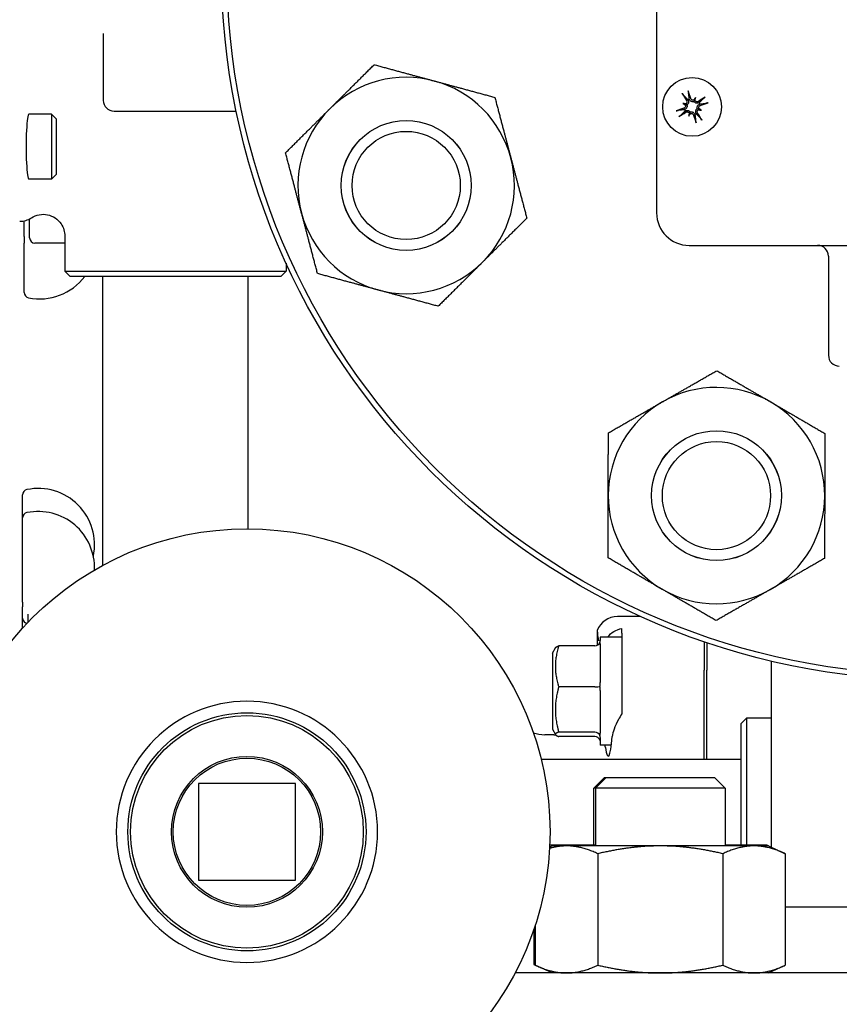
# Model space of a CAD drawing. Header units: inches. Extents: x 24 to 1128, y -69 to 748.
# Tile 349 of 656: x 467.87 to 472.6, y 683.35 to 689.04. Entities that reach past the tile are written whole.
import ezdxf

# ---------------------------------------------------------------- set-up
doc = ezdxf.new("R2010")
doc.units = ezdxf.units.IN
doc.header["$LTSCALE"] = 32
doc.header["$MEASUREMENT"] = 0
doc.layers.add('Dimension (ANSI)', color=7, linetype='Continuous', lineweight=25)
doc.layers.add('Visible (ANSI)', color=7, linetype='Continuous', lineweight=30)
doc.styles.add('Note Text (ANSI)', font='tahoma.ttf')
doc.dimstyles.new('SB Fraction-16 (ANSI)', dxfattribs={"dimscale": 32, "dimtxt": 0.125, "dimasz": 0.098425, "dimexe": 0.125, "dimexo": 0.0625, "dimgap": 0.031496, "dimtad": 0, "dimtih": 1, "dimtoh": 1, "dimdec": 4, "dimrnd": 1e-08, "dimzin": 0, "dimdsep": 46, "dimlunit": 5, "dimtxsty": 'Note Text (ANSI)', "dimcen": 0.09, "dimdle": 0.393701, "dimclrd": 256, "dimclre": 256, "dimclrt": 256, "dimadec": 0, "dimazin": 3, "dimtfac": 0.96, "dimtofl": 0, "dimtmove": 0, "dimatfit": 3, "dimfxl": 1, "dimfrac": 2, "dimtolj": 1, "dimtzin": 12, "dimlwd": -1, "dimlwe": -1, "dimarcsym": 0})

# ---------------------------------------------------------------- blocks, each defined once
blk = doc.blocks.new('*D18')
at = {"layer": 'Defpoints', "color": 0, "transparency": 16777216}
for p in [(480.2806, 692.6685), (328.4743, 544.6685), (480.2806, 544.6685)]:
    blk.add_point(p, dxfattribs=at)
at = {"layer": 'Dimension (ANSI)', "transparency": 16777216}
for p, q in [((478.2806, 692.6685), (324.4743, 692.6685)), ((328.4743, 689.5189), (328.4743, 626.7677)), ((328.4743, 547.8181), (328.4743, 620.5693)), ((478.2806, 544.6685), (324.4743, 544.6685))]:
    blk.add_line(p, q, dxfattribs=at)
for points in [[(327.9494, 689.5189), (328.9993, 689.5189), (328.4743, 692.6685)], [(327.9494, 547.8181), (328.9993, 547.8181), (328.4743, 544.6685)]]:
    blk.add_solid(points, dxfattribs=at)
at = {"layer": 'Dimension (ANSI)', "transparency": 16777216, "insert": (324.3723, 625.7599), "char_height": 4, "attachment_point": 1, "style": 'Note Text (ANSI)'}
blk.add_mtext('\\A1;148', dxfattribs=at)

msp = doc.modelspace()

# ---------------------------------------------------------------- linework, layer by layer
at = {"layer": 'Visible (ANSI)'}
for p, q in [((471.54627, 690.77279), (471.54627, 687.92279)), ((468.35127, 688.9594), (468.35127, 688.57279)), ((471.69758, 688.55443), (471.70898, 688.55038)), ((471.70898, 688.55038), (471.72159, 688.54591)), ((471.76658, 688.57779), (471.7621, 688.56518)), ((471.77062, 688.58919), (471.76658, 688.57779)), ((468.05245, 688.49279), (467.92269, 688.49279)), ((468.05245, 688.49279), (468.05245, 688.11779)), ((468.08127, 688.46397), (468.05245, 688.49279)), ((468.41377, 688.51029), (469.11969, 688.51029)), ((471.73234, 688.48139), (471.73639, 688.49279)), ((471.73639, 688.49279), (471.74087, 688.5054)), ((471.79398, 688.5202), (471.78137, 688.52468)), ((471.80538, 688.51615), (471.79398, 688.5202)), ((468.08127, 688.14661), (468.08127, 688.46397)), ((468.08127, 688.14661), (468.05245, 688.11779)), ((468.05245, 688.11779), (467.92269, 688.11779)), ((467.89502, 687.78584), (467.89502, 687.87672)), ((467.92627, 687.77904), (467.92627, 687.8878)), ((467.89502, 687.78584), (467.89502, 687.74727)), ((468.13002, 687.78805), (468.13002, 687.58654)), ((467.89502, 687.46322), (467.89502, 687.74727)), ((468.13002, 687.74779), (467.95752, 687.74779)), ((471.73377, 687.73529), (474.58377, 687.73529)), ((472.53877, 687.67279), (472.53877, 687.10029)), ((468.13002, 687.58654), (469.40752, 687.58654)), ((468.16127, 687.55529), (468.13002, 687.58654)), ((469.37627, 687.55529), (469.40752, 687.58654)), ((469.40752, 687.63206), (469.40752, 687.58654)), ((469.37627, 687.55529), (468.16127, 687.55529)), ((468.34877, 685.88746), (468.34877, 687.55529)), ((469.18877, 686.09814), (469.18877, 687.55529)), ((467.88627, 686.16104), (467.88627, 686.29386)), ((467.88627, 685.67531), (467.88627, 686.16104)), ((467.88627, 685.67531), (467.88627, 685.64718)), ((467.88627, 685.58265), (467.88627, 685.64718)), ((467.91752, 685.55871), (467.91752, 685.60507)), ((471.45401, 685.59154), (471.3208, 685.59154)), ((467.88627, 685.52522), (467.88627, 685.58265)), ((471.20391, 685.51007), (471.20391, 685.42533)), ((471.34627, 685.49588), (471.34627, 685.52307)), ((471.34627, 685.49588), (471.34627, 685.44181)), ((471.19002, 685.42192), (470.98123, 685.42192)), ((471.22127, 685.47279), (471.22127, 685.45234)), ((471.34627, 685.47279), (471.22127, 685.47279)), ((471.22127, 685.43319), (471.22127, 685.21003)), ((471.34627, 685.42637), (471.34627, 685.28035)), ((471.82127, 685.44565), (471.82127, 685.2825)), ((471.8369, 685.44033), (471.8369, 685.2825)), ((470.94627, 685.37904), (470.96237, 685.41125)), ((470.94627, 685.37904), (470.94627, 684.94154)), ((472.20877, 685.33367), (472.20877, 684.25933)), ((471.82127, 684.76779), (471.82127, 685.2825)), ((471.8369, 684.76779), (471.8369, 685.2825)), ((471.19002, 685.18545), (470.98123, 685.18545)), ((471.22127, 685.16488), (471.22127, 684.91798)), ((472.03377, 684.97279), (472.06502, 685.00404)), ((472.03377, 684.27179), (472.03377, 684.97279)), ((472.06502, 685.00404), (472.06502, 684.27179)), ((472.20877, 685.00404), (472.06502, 685.00404)), ((470.95391, 684.90861), (470.90051, 684.90861)), ((470.94627, 684.94154), (470.96237, 684.90934)), ((471.19002, 684.92382), (470.98123, 684.92382)), ((471.19002, 684.89866), (470.98123, 684.89866)), ((471.22127, 684.89198), (471.22127, 684.84779)), ((471.28549, 684.84779), (471.22127, 684.84779)), ((470.88021, 684.76779), (472.03377, 684.76779)), ((468.90127, 684.62815), (468.90127, 684.06815)), ((469.46127, 684.62815), (468.90127, 684.62815)), ((469.46127, 684.06815), (469.46127, 684.62815)), ((471.24644, 684.66279), (471.18394, 684.60029)), ((471.25528, 684.66279), (471.19278, 684.60029)), ((471.24644, 684.66279), (471.25528, 684.66279)), ((471.25528, 684.66279), (471.88028, 684.66279)), ((471.88028, 684.66279), (471.94278, 684.60029)), ((471.19278, 684.60029), (471.18394, 684.60029)), ((471.18394, 684.27179), (471.18394, 684.60029)), ((471.94278, 684.60029), (471.19278, 684.60029)), ((471.19278, 684.60029), (471.19278, 684.26679)), ((471.94278, 684.60029), (471.94278, 684.26679)), ((470.94278, 684.26679), (470.92907, 684.2604)), ((470.93394, 684.27179), (470.92951, 684.26972)), ((471.01768, 684.27179), (470.93394, 684.27179)), ((471.02652, 684.26679), (470.94278, 684.26679)), ((471.19278, 684.27179), (471.01768, 684.27179)), ((471.56778, 684.26679), (471.02652, 684.26679)), ((472.10905, 684.26679), (471.56778, 684.26679)), ((472.10021, 684.27179), (471.94278, 684.27179)), ((472.18394, 684.27179), (472.10021, 684.27179)), ((472.19278, 684.26679), (472.10905, 684.26679)), ((472.18394, 684.27179), (472.20877, 684.26021)), ((472.19278, 684.26679), (472.28947, 684.2217)), ((471.20694, 684.2217), (471.20694, 683.57788)), ((471.92863, 684.2217), (471.92863, 683.57788)), ((472.28947, 684.2217), (472.28947, 683.57788)), ((468.90127, 684.06815), (469.46127, 684.06815)), ((474.12476, 683.91279), (472.28947, 683.91279)), ((470.83726, 683.78228), (470.83726, 683.58288)), ((470.84609, 683.80884), (470.84609, 683.57788)), ((470.84609, 683.57876), (470.83726, 683.58288)), ((470.94278, 683.53279), (470.84609, 683.57788)), ((472.19278, 683.53279), (472.28947, 683.57788)), ((476.21877, 683.53279), (470.72972, 683.53279))]:
    msp.add_line(p, q, dxfattribs=at)
for centre, radius in [((473.15877, 689.34779), 4.125), ((473.15877, 689.34779), 4.09375), ((471.75148, 688.53529), 0.17), ((470.10073, 688.08111), 0.37513), ((470.10073, 688.08111), 0.375), ((470.10073, 688.08111), 0.3125), ((471.89209, 686.28975), 0.37513), ((471.89209, 686.28975), 0.375), ((471.89209, 686.28975), 0.3125), ((469.18127, 684.34815), 1.75), ((469.18127, 684.34815), 0.6875), ((469.18127, 684.34815), 0.67188), ((469.18127, 684.34815), 0.43563), ((469.18127, 684.34815), 0.42529)]:
    msp.add_circle(centre, radius, dxfattribs=at)
for centre, radius, start, end in [((470.10073, 688.08111), 0.625, 74.83678, 134.83678), ((470.10073, 688.08111), 0.625, 14.83678, 74.83678), ((468.41377, 688.57279), 0.0625, 180, 270), ((471.75148, 688.53529), 0.04718, 109.78883, 121.10698), ((471.75148, 688.53529), 0.04718, 19.78883, 31.10698), ((470.10073, 688.08111), 0.625, 134.83678, 194.83678), ((471.75148, 688.53529), 0.04718, 199.78883, 211.10698), ((471.75148, 688.53529), 0.04718, 289.78883, 301.10698), ((470.10073, 688.08111), 0.625, 314.83678, 14.83678), ((470.10073, 688.08111), 0.625, 194.83678, 254.83678), ((471.73377, 687.92279), 0.1875, 180, 270), ((467.95752, 687.77904), 0.03125, 180, 270), ((472.47627, 687.67279), 0.0625, 0, 90), ((470.10073, 688.08111), 0.625, 254.83678, 314.83678), ((467.98502, 687.75104), 0.325, 258.46304, 322.96554), ((467.92627, 687.46322), 0.03125, 180, 258.46304), ((472.60127, 687.10029), 0.0625, 180, 270), ((471.89209, 686.28975), 0.625, 59.83678, 119.83678), ((471.89209, 686.28975), 0.625, 119.83678, 179.83678), ((471.89209, 686.28975), 0.625, 359.83678, 59.83678), ((467.97627, 686.00604), 0.325, 348.2093, 101.53696), ((467.91752, 686.29386), 0.03125, 101.53696, 180), ((471.89209, 686.28975), 0.625, 179.83678, 239.83678), ((471.89209, 686.28975), 0.625, 299.83678, 359.83678), ((467.91752, 686.16104), 0.03125, 101.53696, 180), ((467.97627, 685.87322), 0.325, 357.78511, 101.53696), ((471.89209, 686.28975), 0.625, 239.83678, 299.83678), ((467.91752, 685.58265), 0.03125, 180, 240), ((467.88627, 685.52853), 0.03125, 43.05391, 60), ((469.18127, 684.34815), 0.7542, 0, 180), ((470.90051, 685.09611), 0.1875, 249.57125, 270), ((470.95391, 685.15861), 0.25, 270, 272.01441), ((469.18127, 684.34815), 0.7542, 180, 0), ((470.90051, 683.59947), 0.1875, 109.71538, 110.52326)]:
    msp.add_arc(centre, radius, start, end, dxfattribs=at)
for centre, major_axis, ratio, start_param, end_param in [((471.76223, 688.54254), (0.12333, -0.18293), 0.0871557, 4.2685898, 4.4938021), ((471.73908, 688.53152), (-0.06417, 0.21108), 0.0871557, 4.9309758, 5.1561882), ((471.73145, 688.44992), (0.19125, -0.04486), 0.5, 1.7720045, 1.8643738), ((471.78979, 688.61417), (-0.1767, 0.08581), 0.5, 1.2772189, 1.3695882), ((471.70837, 688.56243), (-0.00276, -0.01175), 0.9884519, 0.283831, 0.8431362), ((471.70091, 688.54142), (-0.00527, -0.01086), 0.9884519, 2.2984564, 2.8577617), ((471.83036, 688.49698), (0.08581, 0.1767), 0.5, 1.2772189, 1.3695882), ((471.75761, 688.58586), (-0.01086, 0.00527), 0.9884519, 2.2984564, 2.8577617), ((471.77862, 688.5784), (-0.01175, 0.00276), 0.9884519, 0.283831, 0.8431362), ((471.66611, 688.55532), (-0.04486, -0.19125), 0.5, 1.7720045, 1.8643738), ((471.75873, 688.52454), (-0.18293, -0.12333), 0.0871557, 4.2685898, 4.4938021), ((471.74771, 688.54769), (0.21108, 0.06417), 0.0871557, 4.9309758, 5.1561882), ((467.92269, 688.30529), (0, 0.1875), 0.0874887, 0, 3.1415927), ((471.75525, 688.52289), (-0.21108, -0.06417), 0.0871557, 4.9309758, 5.1561882), ((471.74423, 688.54604), (0.18293, 0.12333), 0.0871557, 4.2685898, 4.4938021), ((471.83685, 688.51526), (0.04486, 0.19125), 0.5, 1.7720045, 1.8643738), ((471.6726, 688.5736), (-0.08581, -0.1767), 0.5, 1.2772189, 1.3695882), ((471.72434, 688.49218), (0.01175, -0.00276), 0.9884519, 0.283831, 0.8431362), ((471.74535, 688.48472), (0.01086, -0.00527), 0.9884519, 2.2984564, 2.8577617), ((471.76389, 688.53906), (0.06417, -0.21108), 0.0871557, 4.9309758, 5.1561882), ((471.74073, 688.52804), (-0.12333, 0.18293), 0.0871557, 4.2685898, 4.4938021), ((471.79459, 688.50815), (0.00276, 0.01175), 0.9884519, 0.283831, 0.8431362), ((471.77151, 688.62066), (-0.19125, 0.04486), 0.5, 1.7720045, 1.8643738), ((471.80205, 688.52916), (0.00527, 0.01086), 0.9884519, 2.2984564, 2.8577617), ((471.71317, 688.45641), (0.1767, -0.08581), 0.5, 1.2772189, 1.3695882), ((467.86829, 687.99952), (0.08906, -0.08906), 0.9924325, 5.5015852, 6.0771383), ((471.32175, 685.46606), (-0.08906, 0.08906), 0.9924325, 5.5015852, 6.7140351), ((471.19002, 685.45462), (0, -0.0327), 0.9555533, 0, 1.2241495), ((471.19002, 685.1886), (0.03125, 0), 0.1006388, 4.712389, 5.9365385), ((471.19002, 684.89426), (0.03125, 0), 0.9458753, 0.3466468, 1.5707963), ((471.19002, 684.86596), (0, 0.0327), 0.9555533, 5.0590358, 6.2831853), ((471.26736, 685.16029), (0, 0.375), 0.0874887, 2.6230455, 3.9395987)]:
    msp.add_ellipse(centre, major_axis=major_axis, ratio=ratio, start_param=start_param, end_param=end_param, dxfattribs=at)
for points, weights in [([(469.66005, 688.52431), (469.7788, 688.64239), (469.91593, 688.77873)], [1, 1.0379548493, 1]), ([(469.91593, 688.77873), (470.10257, 688.72815), (470.26421, 688.68435)], [1, 1.0379548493, 1]), ([(470.26421, 688.68435), (470.42585, 688.64054), (470.61249, 688.58996)], [1, 1.0379548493, 1]), ([(471.70122, 688.60256), (471.71731, 688.5859), (471.72661, 688.57622)], [1.00573011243, 1.04257005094, 1.00216925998]), ([(471.73541, 688.58041), (471.73376, 688.59373), (471.73098, 688.61672)], [1.00216925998, 1.04257005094, 1.00573011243]), ([(470.61249, 688.58996), (470.66201, 688.40303), (470.70489, 688.24115)], [1, 1.0379548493, 1]), ([(471.81875, 688.58555), (471.80209, 688.56946), (471.79241, 688.56016)], [1.00573011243, 1.04257005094, 1.00216925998]), ([(471.7966, 688.55137), (471.80992, 688.55301), (471.83291, 688.55579)], [1.00216925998, 1.04257005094, 1.00573011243]), ([(469.40417, 688.26988), (469.5413, 688.40623), (469.66005, 688.52431)], [1, 1.0379548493, 1]), ([(471.70637, 688.51922), (471.69304, 688.51757), (471.67005, 688.51479)], [1.00216925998, 1.04257005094, 1.00573011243]), ([(471.68421, 688.48503), (471.70087, 688.50112), (471.71055, 688.51042)], [1.00573011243, 1.04257005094, 1.00216925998]), ([(471.76756, 688.49017), (471.7692, 688.47685), (471.77198, 688.45386)], [1.00216925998, 1.04257005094, 1.00573011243]), ([(471.80174, 688.46802), (471.78565, 688.48468), (471.77635, 688.49436)], [1.00573011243, 1.04257005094, 1.00216925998]), ([(469.49657, 687.92107), (469.45369, 688.08295), (469.40417, 688.26988)], [1, 1.0379548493, 1]), ([(470.70489, 688.24115), (470.74778, 688.07927), (470.79729, 687.89234)], [1, 1.0379548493, 1]), ([(469.58897, 687.57225), (469.53945, 687.75918), (469.49657, 687.92107)], [1, 1.0379548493, 1]), ([(470.79729, 687.89234), (470.66017, 687.75599), (470.54141, 687.63791)], [1, 1.0379548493, 1]), ([(470.54141, 687.63791), (470.42266, 687.51983), (470.28553, 687.38348)], [1, 1.0379548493, 1]), ([(469.93725, 687.47787), (469.77561, 687.52167), (469.58897, 687.57225)], [1, 1.0379548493, 1]), ([(470.28553, 687.38348), (470.09889, 687.43406), (469.93725, 687.47787)], [1, 1.0379548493, 1]), ([(471.58113, 686.8319), (471.7264, 686.91522), (471.89415, 687.01143)], [1, 1.0379548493, 1]), ([(471.89415, 687.01143), (472.06134, 686.91427), (472.20613, 686.83012)], [1, 1.0379548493, 1]), ([(471.26812, 686.65237), (471.43586, 686.74858), (471.58113, 686.8319)], [1, 1.0379548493, 1]), ([(472.20613, 686.83012), (472.35092, 686.74598), (472.51812, 686.64881)], [1, 1.0379548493, 1]), ([(471.26709, 686.29153), (471.26757, 686.459), (471.26812, 686.65237)], [1, 1.0379548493, 1]), ([(472.51812, 686.64881), (472.51756, 686.45544), (472.51709, 686.28797)], [1, 1.0379548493, 1]), ([(471.26606, 685.93069), (471.26662, 686.12406), (471.26709, 686.29153)], [1, 1.0379548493, 1]), ([(472.51709, 686.28797), (472.51661, 686.1205), (472.51606, 685.92713)], [1, 1.0379548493, 1]), ([(471.57805, 685.74938), (471.43326, 685.83352), (471.26606, 685.93069)], [1, 1.0379548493, 1]), ([(472.51606, 685.92713), (472.34832, 685.83092), (472.20305, 685.7476)], [1, 1.0379548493, 1]), ([(471.89003, 685.56806), (471.72284, 685.66523), (471.57805, 685.74938)], [1, 1.0379548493, 1]), ([(472.20305, 685.7476), (472.05778, 685.66427), (471.89003, 685.56806)], [1, 1.0379548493, 1]), ([(470.98123, 685.42192), (470.94515, 685.30368), (470.98123, 685.18545)], [1.04422863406, 1.20577136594, 1.04422863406]), ([(470.96237, 685.41125), (470.96486, 685.41621), (470.98123, 685.42192)], [1.12285543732, 1.11183872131, 1.04422863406]), ([(471.34627, 685.28035), (471.34627, 685.15404), (471.34627, 685.02919)], [0.999993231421, 0.999912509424, 0.999914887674]), ([(470.98123, 685.18545), (470.94515, 685.05464), (470.98123, 684.92382)], [1.04422863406, 1.20577136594, 1.04422863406]), ([(470.98123, 684.92382), (470.94515, 684.91124), (470.98123, 684.89866)], [1.04422863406, 1.20577136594, 1.04422863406]), ([(471.02652, 684.26679), (470.97874, 684.26679), (470.92867, 684.25284)], [1, 1.02130924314, 1.01869090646]), ([(471.01768, 684.27179), (470.98886, 684.27179), (470.95954, 684.26679)], [1, 1.012746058, 1.01693131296]), ([(471.07581, 684.26679), (471.0465, 684.27179), (471.01768, 684.27179)], [1.01693131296, 1.012746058, 1]), ([(471.20694, 684.2217), (471.11025, 684.26679), (471.02652, 684.26679)], [1, 1.0379548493, 1]), ([(471.56778, 684.26679), (471.40031, 684.26679), (471.20694, 684.2217)], [1, 1.0379548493, 1]), ([(471.92863, 684.2217), (471.73525, 684.26679), (471.56778, 684.26679)], [1, 1.0379548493, 1]), ([(472.10905, 684.26679), (472.02531, 684.26679), (471.92863, 684.2217)], [1, 1.0379548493, 1]), ([(472.10021, 684.27179), (472.07139, 684.27179), (472.04208, 684.26679)], [1, 1.012746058, 1.01693131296]), ([(472.15834, 684.26679), (472.12903, 684.27179), (472.10021, 684.27179)], [1.01693131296, 1.012746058, 1]), ([(472.28947, 684.2217), (472.19278, 684.26679), (472.10905, 684.26679)], [1, 1.0379548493, 1]), ([(470.83726, 683.58288), (470.8417, 683.5808), (470.84609, 683.57883)], [1, 1.00168421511, 1.00321895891]), ([(470.84609, 683.57788), (470.94278, 683.53279), (471.02652, 683.53279)], [1, 1.0379548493, 1]), ([(471.02652, 683.53279), (471.11025, 683.53279), (471.20694, 683.57788)], [1, 1.0379548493, 1]), ([(471.20694, 683.57788), (471.40031, 683.53279), (471.56778, 683.53279)], [1, 1.0379548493, 1]), ([(471.56778, 683.53279), (471.73525, 683.53279), (471.92863, 683.57788)], [1, 1.0379548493, 1]), ([(471.92863, 683.57788), (472.02531, 683.53279), (472.10905, 683.53279)], [1, 1.0379548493, 1]), ([(472.10905, 683.53279), (472.19278, 683.53279), (472.28947, 683.57788)], [1, 1.0379548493, 1])]:
    msp.add_rational_spline(points, weights, degree=2, dxfattribs=at)
for points, knots in [([(471.70122, 688.60256), (471.70094, 688.60285), (471.70057, 688.60327), (471.69975, 688.60428), (471.69914, 688.60509), (471.69804, 688.6066), (471.69736, 688.60757), (471.69623, 688.60925), (471.69558, 688.61025), (471.69502, 688.61115), (471.69495, 688.61126), (471.69488, 688.61137)], [0.070980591, 0.070980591, 0.070980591, 0.070980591, 0.077295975, 0.077295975, 0.085001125, 0.085001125, 0.092713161, 0.092713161, 0.100429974, 0.100429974, 0.101478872, 0.101478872, 0.101478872, 0.101478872]), ([(471.72814, 688.6272), (471.72818, 688.62708), (471.72823, 688.62696), (471.72857, 688.62595), (471.72894, 688.62482), (471.72953, 688.62288), (471.72985, 688.62174), (471.73033, 688.61993), (471.73057, 688.61895), (471.73084, 688.61767), (471.73093, 688.61712), (471.73098, 688.61672)], [0.022192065, 0.022192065, 0.022192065, 0.022192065, 0.023240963, 0.023240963, 0.030957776, 0.030957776, 0.038669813, 0.038669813, 0.046374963, 0.046374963, 0.052690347, 0.052690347, 0.052690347, 0.052690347]), ([(471.71243, 688.54475), (471.71296, 688.54342), (471.71328, 688.54194), (471.71344, 688.53868), (471.71316, 688.5369), (471.71206, 688.53376), (471.71116, 688.53219), (471.70883, 688.52954), (471.7074, 688.52846), (471.70533, 688.52741), (471.70469, 688.52715), (471.70402, 688.52693)], [0.028039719, 0.028039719, 0.028039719, 0.028039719, 0.038804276, 0.038804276, 0.051438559, 0.051438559, 0.064219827, 0.064219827, 0.077001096, 0.077001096, 0.082246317, 0.082246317, 0.082246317, 0.082246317]), ([(471.72159, 688.54591), (471.72182, 688.54518), (471.72201, 688.54444), (471.72255, 688.54174), (471.72265, 688.53971), (471.72232, 688.53594), (471.72187, 688.53395), (471.72044, 688.53028), (471.71947, 688.52858), (471.7172, 688.52552), (471.71565, 688.52396), (471.71218, 688.52141), (471.71027, 688.52042), (471.70841, 688.51975), (471.70798, 688.51959), (471.70753, 688.51945), (471.70708, 688.51932)], [-0.082905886, -0.082905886, -0.082905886, -0.082905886, -0.07722729, -0.07722729, -0.062808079, -0.062808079, -0.048388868, -0.048388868, -0.033969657, -0.033969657, -0.016984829, -0.016984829, 0, 0, 0, 0.003998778, 0.003998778, 0.003998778, 0.003998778]), ([(471.71992, 688.57171), (471.72083, 688.57031), (471.72153, 688.56863), (471.72219, 688.56512), (471.72216, 688.56328), (471.72148, 688.56), (471.7208, 688.55833), (471.71885, 688.5554), (471.71757, 688.55413), (471.71589, 688.55298), (471.71556, 688.55277), (471.71521, 688.55258)], [0, 0, 0, 0, 0.013005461, 0.013005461, 0.026010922, 0.026010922, 0.038651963, 0.038651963, 0.051293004, 0.051293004, 0.054256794, 0.054256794, 0.054256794, 0.054256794]), ([(471.7271, 688.57569), (471.72737, 688.5753), (471.72763, 688.57491), (471.72888, 688.57283), (471.72974, 688.57085), (471.73082, 688.56668), (471.73104, 688.5645), (471.73087, 688.56069), (471.73056, 688.55876), (471.72935, 688.55501), (471.72844, 688.55318), (471.72632, 688.55005), (471.72496, 688.54853), (471.72285, 688.54678), (471.72222, 688.54632), (471.72159, 688.54591)], [0.221046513, 0.221046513, 0.221046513, 0.221046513, 0.225045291, 0.225045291, 0.24203012, 0.24203012, 0.259014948, 0.259014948, 0.273434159, 0.273434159, 0.28785337, 0.28785337, 0.302272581, 0.302272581, 0.307951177, 0.307951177, 0.307951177, 0.307951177]), ([(471.7621, 688.56518), (471.76137, 688.56495), (471.76063, 688.56476), (471.75793, 688.56422), (471.7559, 688.56412), (471.75213, 688.56445), (471.75014, 688.5649), (471.74647, 688.56633), (471.74477, 688.5673), (471.74171, 688.56958), (471.74015, 688.57113), (471.7376, 688.57459), (471.73661, 688.57651), (471.73594, 688.57836), (471.73578, 688.57879), (471.73564, 688.57924), (471.73551, 688.57969)], [-0.082905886, -0.082905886, -0.082905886, -0.082905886, -0.07722729, -0.07722729, -0.062808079, -0.062808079, -0.048388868, -0.048388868, -0.033969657, -0.033969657, -0.016984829, -0.016984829, 0, 0, 0, 0.003998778, 0.003998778, 0.003998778, 0.003998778]), ([(471.76094, 688.57434), (471.75961, 688.57382), (471.75813, 688.57349), (471.75487, 688.57333), (471.75309, 688.57361), (471.74995, 688.57471), (471.74838, 688.57561), (471.74573, 688.57794), (471.74465, 688.57938), (471.7436, 688.58145), (471.74334, 688.58209), (471.74312, 688.58275)], [0.028039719, 0.028039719, 0.028039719, 0.028039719, 0.038804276, 0.038804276, 0.051438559, 0.051438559, 0.064219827, 0.064219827, 0.077001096, 0.077001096, 0.082246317, 0.082246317, 0.082246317, 0.082246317]), ([(471.79188, 688.55967), (471.79149, 688.5594), (471.7911, 688.55915), (471.78902, 688.55789), (471.78704, 688.55703), (471.78287, 688.55595), (471.78069, 688.55573), (471.77688, 688.5559), (471.77495, 688.55622), (471.7712, 688.55743), (471.76937, 688.55833), (471.76624, 688.56045), (471.76472, 688.56181), (471.76297, 688.56393), (471.76251, 688.56455), (471.7621, 688.56518)], [0.221046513, 0.221046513, 0.221046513, 0.221046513, 0.225045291, 0.225045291, 0.24203012, 0.24203012, 0.259014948, 0.259014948, 0.273434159, 0.273434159, 0.28785337, 0.28785337, 0.302272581, 0.302272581, 0.307951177, 0.307951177, 0.307951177, 0.307951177]), ([(471.7879, 688.56685), (471.7865, 688.56594), (471.78482, 688.56525), (471.78131, 688.56458), (471.77947, 688.56462), (471.77619, 688.56529), (471.77452, 688.56597), (471.77159, 688.56792), (471.77033, 688.5692), (471.76917, 688.57088), (471.76896, 688.57121), (471.76877, 688.57156)], [0, 0, 0, 0, 0.013005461, 0.013005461, 0.026010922, 0.026010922, 0.038651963, 0.038651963, 0.051293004, 0.051293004, 0.054256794, 0.054256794, 0.054256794, 0.054256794]), ([(471.78137, 688.52468), (471.78114, 688.5254), (471.78095, 688.52614), (471.78041, 688.52884), (471.78031, 688.53087), (471.78064, 688.53464), (471.78109, 688.53663), (471.78252, 688.5403), (471.78349, 688.542), (471.78577, 688.54506), (471.78732, 688.54662), (471.79078, 688.54917), (471.7927, 688.55016), (471.79455, 688.55083), (471.79498, 688.55099), (471.79543, 688.55113), (471.79588, 688.55127)], [-0.082905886, -0.082905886, -0.082905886, -0.082905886, -0.07722729, -0.07722729, -0.062808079, -0.062808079, -0.048388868, -0.048388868, -0.033969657, -0.033969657, -0.016984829, -0.016984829, 0, 0, 0, 0.003998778, 0.003998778, 0.003998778, 0.003998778]), ([(471.81875, 688.58555), (471.81904, 688.58583), (471.81946, 688.5862), (471.82047, 688.58702), (471.82128, 688.58763), (471.82279, 688.58873), (471.82376, 688.58941), (471.82544, 688.59054), (471.82644, 688.59119), (471.82735, 688.59176), (471.82745, 688.59182), (471.82757, 688.59189)], [0.070980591, 0.070980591, 0.070980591, 0.070980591, 0.077295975, 0.077295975, 0.085001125, 0.085001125, 0.092713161, 0.092713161, 0.100429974, 0.100429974, 0.101478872, 0.101478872, 0.101478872, 0.101478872]), ([(471.84339, 688.55863), (471.84327, 688.55859), (471.84315, 688.55855), (471.84214, 688.5582), (471.84101, 688.55783), (471.83907, 688.55725), (471.83793, 688.55692), (471.83612, 688.55644), (471.83514, 688.5562), (471.83386, 688.55593), (471.83331, 688.55584), (471.83291, 688.55579)], [0.022192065, 0.022192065, 0.022192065, 0.022192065, 0.023240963, 0.023240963, 0.030957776, 0.030957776, 0.038669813, 0.038669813, 0.046374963, 0.046374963, 0.052690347, 0.052690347, 0.052690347, 0.052690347]), ([(471.65957, 688.51195), (471.65969, 688.51199), (471.65981, 688.51203), (471.66082, 688.51238), (471.66195, 688.51275), (471.66389, 688.51334), (471.66504, 688.51366), (471.66684, 688.51414), (471.66782, 688.51438), (471.6691, 688.51465), (471.66965, 688.51474), (471.67005, 688.51479)], [0.022192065, 0.022192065, 0.022192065, 0.022192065, 0.023240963, 0.023240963, 0.030957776, 0.030957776, 0.038669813, 0.038669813, 0.046374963, 0.046374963, 0.052690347, 0.052690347, 0.052690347, 0.052690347]), ([(471.71108, 688.51091), (471.71147, 688.51118), (471.71186, 688.51144), (471.71394, 688.51269), (471.71592, 688.51355), (471.72009, 688.51463), (471.72228, 688.51485), (471.72609, 688.51468), (471.72801, 688.51437), (471.73177, 688.51315), (471.73359, 688.51225), (471.73673, 688.51013), (471.73824, 688.50877), (471.73999, 688.50666), (471.74045, 688.50603), (471.74087, 688.5054)], [0.221046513, 0.221046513, 0.221046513, 0.221046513, 0.225045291, 0.225045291, 0.24203012, 0.24203012, 0.259014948, 0.259014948, 0.273434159, 0.273434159, 0.28785337, 0.28785337, 0.302272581, 0.302272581, 0.307951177, 0.307951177, 0.307951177, 0.307951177]), ([(471.71506, 688.50373), (471.71646, 688.50464), (471.71814, 688.50533), (471.72165, 688.506), (471.72349, 688.50597), (471.72677, 688.50529), (471.72844, 688.50461), (471.73137, 688.50266), (471.73264, 688.50138), (471.73379, 688.4997), (471.734, 688.49937), (471.73419, 688.49902)], [0, 0, 0, 0, 0.013005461, 0.013005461, 0.026010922, 0.026010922, 0.038651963, 0.038651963, 0.051293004, 0.051293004, 0.054256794, 0.054256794, 0.054256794, 0.054256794]), ([(471.74087, 688.5054), (471.74159, 688.50563), (471.74234, 688.50582), (471.74503, 688.50636), (471.74706, 688.50646), (471.75083, 688.50613), (471.75282, 688.50568), (471.75649, 688.50425), (471.75819, 688.50328), (471.76125, 688.50101), (471.76281, 688.49946), (471.76536, 688.49599), (471.76635, 688.49408), (471.76702, 688.49222), (471.76718, 688.49179), (471.76732, 688.49134), (471.76746, 688.49089)], [-0.082905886, -0.082905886, -0.082905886, -0.082905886, -0.07722729, -0.07722729, -0.062808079, -0.062808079, -0.048388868, -0.048388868, -0.033969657, -0.033969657, -0.016984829, -0.016984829, 0, 0, 0, 0.003998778, 0.003998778, 0.003998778, 0.003998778]), ([(471.74202, 688.49624), (471.74335, 688.49677), (471.74484, 688.49709), (471.74809, 688.49725), (471.74987, 688.49697), (471.75301, 688.49587), (471.75459, 688.49497), (471.75724, 688.49264), (471.75831, 688.49121), (471.75936, 688.48914), (471.75962, 688.4885), (471.75984, 688.48783)], [0.028039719, 0.028039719, 0.028039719, 0.028039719, 0.038804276, 0.038804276, 0.051438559, 0.051438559, 0.064219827, 0.064219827, 0.077001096, 0.077001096, 0.082246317, 0.082246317, 0.082246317, 0.082246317]), ([(471.77586, 688.49489), (471.77559, 688.49528), (471.77534, 688.49567), (471.77408, 688.49775), (471.77322, 688.49973), (471.77214, 688.5039), (471.77192, 688.50608), (471.77209, 688.5099), (471.77241, 688.51182), (471.77362, 688.51558), (471.77452, 688.5174), (471.77664, 688.52053), (471.778, 688.52205), (471.78012, 688.5238), (471.78074, 688.52426), (471.78137, 688.52468)], [0.221046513, 0.221046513, 0.221046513, 0.221046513, 0.225045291, 0.225045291, 0.24203012, 0.24203012, 0.259014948, 0.259014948, 0.273434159, 0.273434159, 0.28785337, 0.28785337, 0.302272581, 0.302272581, 0.307951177, 0.307951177, 0.307951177, 0.307951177]), ([(471.78304, 688.49887), (471.78213, 688.50027), (471.78144, 688.50195), (471.78077, 688.50546), (471.78081, 688.5073), (471.78148, 688.51058), (471.78216, 688.51225), (471.78411, 688.51518), (471.78539, 688.51645), (471.78707, 688.5176), (471.7874, 688.51781), (471.78775, 688.518)], [0, 0, 0, 0, 0.013005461, 0.013005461, 0.026010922, 0.026010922, 0.038651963, 0.038651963, 0.051293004, 0.051293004, 0.054256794, 0.054256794, 0.054256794, 0.054256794]), ([(471.79053, 688.52583), (471.79001, 688.52716), (471.78968, 688.52865), (471.78952, 688.5319), (471.7898, 688.53368), (471.7909, 688.53682), (471.7918, 688.53839), (471.79413, 688.54105), (471.79557, 688.54212), (471.79764, 688.54317), (471.79828, 688.54343), (471.79894, 688.54365)], [0.028039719, 0.028039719, 0.028039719, 0.028039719, 0.038804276, 0.038804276, 0.051438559, 0.051438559, 0.064219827, 0.064219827, 0.077001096, 0.077001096, 0.082246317, 0.082246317, 0.082246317, 0.082246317]), ([(471.68421, 688.48503), (471.68392, 688.48475), (471.6835, 688.48438), (471.68249, 688.48356), (471.68169, 688.48295), (471.68017, 688.48185), (471.6792, 688.48117), (471.67752, 688.48004), (471.67652, 688.47939), (471.67562, 688.47882), (471.67551, 688.47876), (471.6754, 688.47869)], [0.070980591, 0.070980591, 0.070980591, 0.070980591, 0.077295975, 0.077295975, 0.085001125, 0.085001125, 0.092713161, 0.092713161, 0.100429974, 0.100429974, 0.101478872, 0.101478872, 0.101478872, 0.101478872]), ([(471.77482, 688.44338), (471.77478, 688.4435), (471.77474, 688.44362), (471.77439, 688.44463), (471.77402, 688.44576), (471.77344, 688.4477), (471.77311, 688.44885), (471.77263, 688.45065), (471.77239, 688.45163), (471.77213, 688.45291), (471.77203, 688.45346), (471.77198, 688.45386)], [0.022192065, 0.022192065, 0.022192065, 0.022192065, 0.023240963, 0.023240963, 0.030957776, 0.030957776, 0.038669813, 0.038669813, 0.046374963, 0.046374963, 0.052690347, 0.052690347, 0.052690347, 0.052690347]), ([(471.80174, 688.46802), (471.80202, 688.46773), (471.80239, 688.46731), (471.80321, 688.4663), (471.80382, 688.4655), (471.80492, 688.46398), (471.8056, 688.46301), (471.80674, 688.46133), (471.80738, 688.46033), (471.80795, 688.45943), (471.80801, 688.45932), (471.80808, 688.45921)], [0.070980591, 0.070980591, 0.070980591, 0.070980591, 0.077295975, 0.077295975, 0.085001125, 0.085001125, 0.092713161, 0.092713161, 0.100429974, 0.100429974, 0.101478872, 0.101478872, 0.101478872, 0.101478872]), ([(467.93739, 687.89426), (467.95107, 687.90317), (467.96635, 687.90933), (467.99827, 687.91535), (468.01458, 687.9152), (468.04617, 687.90863), (468.06113, 687.9023), (468.08794, 687.88419), (468.09948, 687.87255), (468.11547, 687.84865), (468.12085, 687.83727), (468.12812, 687.81334), (468.12999, 687.8009), (468.13002, 687.78828), (468.13002, 687.78816), (468.13002, 687.78805)], [0, 0, 0, 0, 0.1244099, 0.1244099, 0.24756458, 0.24756458, 0.37031292, 0.37031292, 0.49410196, 0.49410196, 0.58938662, 0.58938662, 0.68468031, 0.68468031, 0.685548, 0.685548, 0.685548, 0.685548]), ([(471.26387, 685.47279), (471.27383, 685.48632), (471.28661, 685.49721), (471.31259, 685.51266), (471.32882, 685.51928), (471.34627, 685.52307)], [0.72388666, 0.72388666, 0.72388666, 0.72388666, 0.91166133, 0.91166133, 1.08359589, 1.08359589, 1.08359589, 1.08359589]), ([(471.34627, 685.02919), (471.33873, 685.01839), (471.33198, 685.00736), (471.31621, 684.97924), (471.30698, 684.95962), (471.29536, 684.92589), (471.29195, 684.91148), (471.29085, 684.89849)], [1.39731378, 1.39731378, 1.39731378, 1.39731378, 1.49356897, 1.49356897, 1.66386875, 1.66386875, 1.79881771, 1.79881771, 1.79881771, 1.79881771])]:
    msp.add_open_spline(points, degree=3, knots=knots, dxfattribs=at)
for points in [[(471.72661, 688.57622), (471.72678, 688.57605), (471.72694, 688.57587), (471.7271, 688.57569)], [(471.73551, 688.57969), (471.73547, 688.57993), (471.73544, 688.58017), (471.73541, 688.58041)], [(471.79241, 688.56016), (471.79224, 688.55999), (471.79206, 688.55983), (471.79188, 688.55967)], [(471.79588, 688.55127), (471.79612, 688.5513), (471.79636, 688.55134), (471.7966, 688.55137)], [(471.70708, 688.51932), (471.70685, 688.51928), (471.70661, 688.51925), (471.70637, 688.51922)], [(471.71055, 688.51042), (471.71073, 688.51059), (471.7109, 688.51075), (471.71108, 688.51091)], [(471.76746, 688.49089), (471.76749, 688.49066), (471.76753, 688.49042), (471.76756, 688.49017)], [(471.77635, 688.49436), (471.77618, 688.49454), (471.77602, 688.49471), (471.77586, 688.49489)], [(471.20391, 685.51007), (471.20391, 685.49042), (471.20674, 685.47031), (471.21152, 685.45177)], [(471.21941, 685.44351), (471.22079, 685.44673), (471.22127, 685.44977), (471.22127, 685.45234)], [(471.22127, 685.43319), (471.22127, 685.43671), (471.22079, 685.44029), (471.21941, 685.44351)], [(471.34627, 685.44181), (471.34604, 685.43684), (471.34604, 685.43168), (471.34627, 685.42637)], [(471.21941, 685.18753), (471.22079, 685.19512), (471.22127, 685.20289), (471.22127, 685.21003)], [(471.22127, 685.16488), (471.22127, 685.17211), (471.22079, 685.17993), (471.21941, 685.18753)], [(471.21941, 684.90431), (471.22079, 684.90868), (471.22127, 684.91341), (471.22127, 684.91798)], [(471.22127, 684.89198), (471.22127, 684.89569), (471.22079, 684.89994), (471.21941, 684.90431)], [(471.21941, 684.87707), (471.22079, 684.87385), (471.22127, 684.87081), (471.22127, 684.86824)], [(471.2511, 684.83459), (471.25046, 684.83875), (471.24977, 684.84315), (471.24907, 684.84779)]]:
    msp.add_open_spline(points, degree=3, dxfattribs=at)

# ---------------------------------------------------------------- dimensions: what is measured, and where the dimension line sits
at = {"layer": 'Dimension (ANSI)'}
dim = msp.add_linear_dim(base=(328.47435, 544.66853), p1=(480.28063, 692.66853), p2=(480.28063, 544.66853), angle=90, dimstyle='SB Fraction-16 (ANSI)', override={"dimgap": 0.031496, "dimdec": 4, "dimtol": 0, "dimlim": 0, "dimtp": 0, "dimtm": 0, "dimtdec": 2, "dimatfit": 1}, dxfattribs=at)
dim.commit()
dim.dimension.update_dxf_attribs({"geometry": '*D18', "text_midpoint": (328.47435, 623.66853), "dimtype": 160})

doc.saveas('drawing.dxf')
